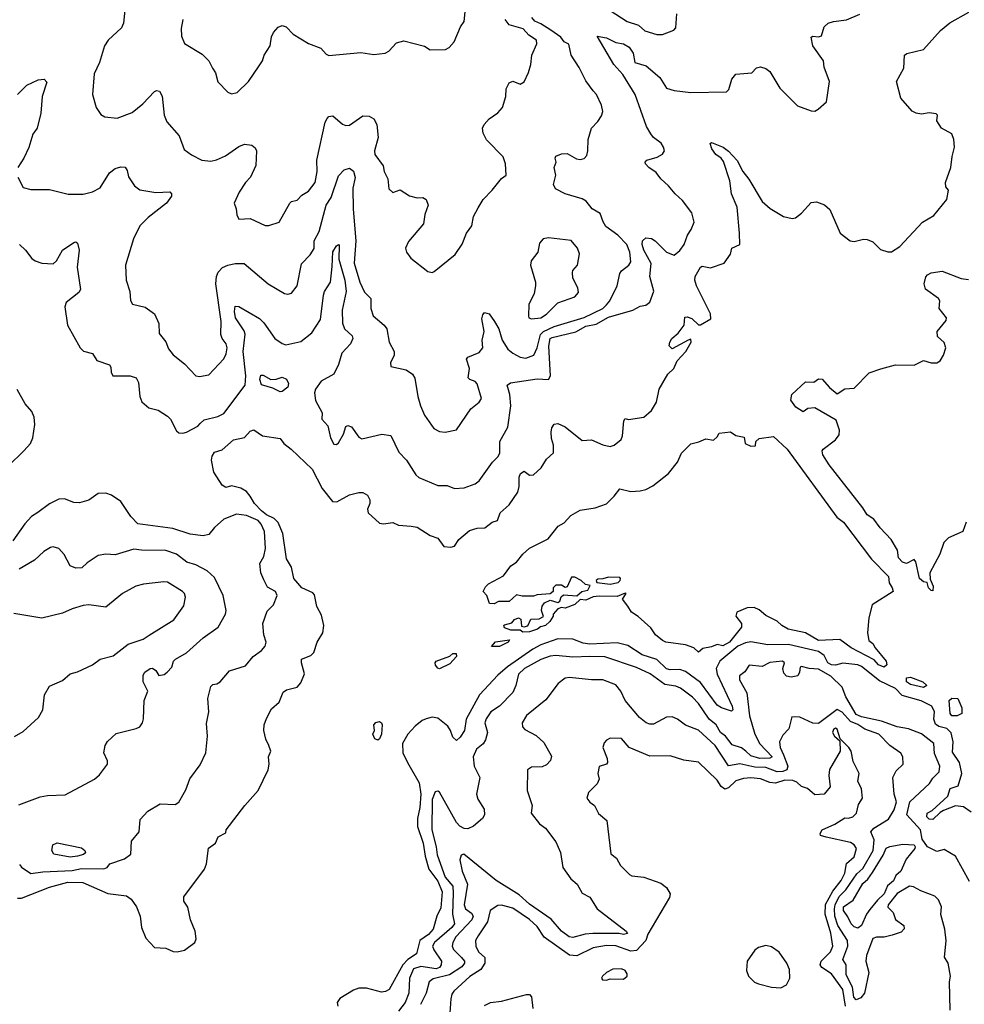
# Model space of a CAD drawing. Extents: x 1690054 to 1842981, y 782881 to 914114.
# Tile 272 of 656: x 1741196 to 1746232, y 867405 to 872654. Entities that reach past the tile are written whole.
import ezdxf

# ---------------------------------------------------------------- set-up
doc = ezdxf.new("R2010")
doc.units = 0

msp = doc.modelspace()

# ---------------------------------------------------------------- linework, layer by layer
at = {"layer": '0CON10XD'}
for points in [[(1741185, 867970.5), (1741205, 867970.4), (1741355, 868030.6), (1741452.9, 868057.1), (1741532, 868055), (1741666.3, 867996.3), (1741765, 867984.1), (1741790.4, 867965), (1741818.9, 867925), (1741837.6, 867875), (1741844.8, 867815), (1741868, 867758), (1741915, 867708.5), (1741975, 867704.4), (1742015, 867686.7), (1742035, 867684.8), (1742075.6, 867694.4), (1742129.4, 867735), (1742136.5, 867755), (1742132, 867795), (1742107.3, 867855), (1742092.4, 867922.4), (1742070.9, 867955), (1742071.2, 867978.8), (1742180.6, 868125), (1742192.5, 868155), (1742202.9, 868237.1), (1742239.2, 868265), (1742255, 868297.5), (1742295, 868320), (1742297.5, 868335), (1742396.9, 868465), (1742467.3, 868545), (1742520.8, 868655), (1742525.7, 868685), (1742522.5, 868725), (1742535.6, 868755), (1742525, 868784.2), (1742508.8, 868818.8), (1742497.7, 868865), (1742499, 868895), (1742511.7, 868928.3), (1742539.1, 868980.9), (1742580, 869015), (1742600.3, 869069.7), (1742619.1, 869080.9), (1742675, 869096), (1742695, 869118.8), (1742713.9, 869166.1), (1742697.8, 869225), (1742699.2, 869245), (1742748.8, 869265), (1742765, 869281.2), (1742782.9, 869335), (1742812.2, 869385), (1742817.7, 869425), (1742805, 869479.2), (1742780.2, 869525), (1742768.3, 869588.3), (1742758.3, 869598.3), (1742700.4, 869625), (1742658.1, 869675), (1742645.7, 869735), (1742619, 869779), (1742599.6, 869915), (1742575, 869974.1), (1742553.7, 869995), (1742511.2, 870015), (1742485.7, 870035), (1742447.7, 870075), (1742425, 870114.7), (1742405, 870138.6), (1742375, 870156.3), (1742325, 870169.4), (1742295, 870160.8), (1742275, 870172.2), (1742231.2, 870241.2), (1742218.7, 870305), (1742222.1, 870327.9), (1742235, 870348.9), (1742275, 870361.1), (1742336.4, 870413.6), (1742395, 870427.1), (1742425, 870461.2), (1742445, 870467.5), (1742490, 870435), (1742585, 870421.2), (1742604.1, 870394.1), (1742643.8, 870363.8), (1742755, 870257.8), (1742808.2, 870155), (1742863.8, 870085), (1742886.3, 870083.7), (1742955, 870120.5), (1743005, 870134.3), (1743025, 870134), (1743049.7, 870119.7), (1743062, 870095), (1743062, 870075), (1743050.6, 870045), (1743053.3, 870025), (1743115, 869970), (1743135, 869966.7), (1743185, 869973.3), (1743215, 869960), (1743284, 869954), (1743315, 869949.2), (1743385, 869904.2), (1743425, 869889.2), (1743457.5, 869845), (1743495, 869842.5), (1743515, 869848), (1743537.6, 869882.4), (1743595, 869930), (1743635, 869943.6), (1743676.7, 869945), (1743714.6, 869975.4), (1743743.8, 869985), (1743756.9, 870025), (1743805, 870068.1), (1743851.9, 870135), (1743859.1, 870165), (1743858.5, 870215), (1743866.5, 870235), (1743885, 870247.3), (1743915, 870225.6), (1743935, 870227.5), (1743976, 870265), (1744005, 870311.2), (1744042.5, 870345), (1744041.9, 870385), (1744031.1, 870421.1), (1744029.5, 870455), (1744032.6, 870477.4), (1744045, 870498), (1744065, 870501.4), (1744105, 870483.8), (1744195, 870410.9), (1744244.2, 870414.2), (1744305, 870386.7), (1744345, 870379.4), (1744365, 870385.7), (1744403.2, 870416.8), (1744410, 870435), (1744417.5, 870515), (1744425, 870527.5), (1744441.7, 870521.7), (1744524.3, 870535.7), (1744565, 870570), (1744590.6, 870615), (1744605.7, 870685), (1744650.8, 870765), (1744683.3, 870795), (1744701.2, 870835), (1744748, 870885), (1744776.7, 870935), (1744775, 870950), (1744760, 870945), (1744675, 870900), (1744659.6, 870915), (1744661.5, 870935), (1744673.2, 870955), (1744707.6, 870982.4), (1744739.6, 871025), (1744741.5, 871068.5), (1744755, 871070.6), (1744780.2, 871060.2), (1744815, 871027.5), (1744825, 871027.5), (1744880.7, 871059.3), (1744878.6, 871085), (1744805.3, 871235), (1744795.6, 871265), (1744797.1, 871285), (1744825, 871333.8), (1744835, 871340), (1744878.8, 871331.2), (1744951.2, 871355), (1744985.6, 871404.4), (1744993.3, 871435), (1745035.8, 871455), (1745032.9, 871515), (1745020.6, 871655), (1744990.6, 871725), (1744982.2, 871795), (1744948, 871898), (1744935.4, 871915.4), (1744908.1, 871935), (1744887.1, 871965), (1744877, 871993), (1744885, 871998.8), (1744946.2, 871975), (1744975, 871952.5), (1745022.2, 871902.2), (1745051.1, 871845), (1745083.1, 871803.1), (1745153.8, 871685), (1745197.7, 871647.7), (1745267.5, 871605), (1745314.1, 871594.1), (1745331.7, 871598.3), (1745365, 871622.5), (1745415, 871680), (1745445, 871682.5), (1745486.1, 871666.1), (1745515, 871642.5), (1745571.2, 871515), (1745624.3, 871474.3), (1745645, 871470.8), (1745695, 871483.8), (1745715, 871482), (1745745, 871470), (1745785, 871428.8), (1745825, 871416.2), (1745845, 871416.7), (1745888.8, 871445), (1746010, 871575), (1746069.5, 871610.5), (1746140, 871695), (1746147.5, 871745), (1746133, 871763), (1746132, 871785), (1746160.4, 871865), (1746166.8, 871925), (1746180, 871975), (1746176.7, 872015), (1746165.7, 872045), (1746110.8, 872075), (1746086, 872115), (1746090, 872145), (1746082.5, 872152.5), (1746045, 872157.5), (1746005, 872150.8), (1745975, 872156), (1745955, 872166.2), (1745894, 872235), (1745871.2, 872325), (1745910.8, 872395), (1745913.3, 872465), (1745925.9, 872474.1), (1746015, 872495.5), (1746105, 872596.9), (1746155, 872637.1), (1746256.8, 872693.2)], [(1741757.3, 872705), (1741749.6, 872635), (1741739.1, 872610.9), (1741668.6, 872545), (1741648.9, 872515), (1741621.8, 872425), (1741592.7, 872365), (1741584.5, 872254.5), (1741604.2, 872185), (1741628.8, 872148.8), (1741650, 872135), (1741715, 872128.6), (1741795, 872158.1), (1741853.1, 872205), (1741915, 872271.2), (1741925.9, 872275.9), (1741942.3, 872272.3), (1741956.4, 872246.4), (1741966.5, 872145), (1741979.8, 872109.8), (1742045.7, 872035), (1742072.4, 871962.4), (1742112.6, 871932.6), (1742167.5, 871905), (1742215, 871900.4), (1742245, 871907.5), (1742292.6, 871927.4), (1742365, 871977.5), (1742395, 871990.8), (1742434.2, 871984.2), (1742451.2, 871971.2), (1742458.6, 871955), (1742454.4, 871875.6), (1742426.4, 871813.6), (1742399.2, 871785), (1742365.8, 871735), (1742338.8, 871675), (1742350, 871645), (1742353, 871613), (1742365, 871590), (1742425, 871594), (1742505, 871556.7), (1742525, 871556.7), (1742578.8, 871575), (1742636.7, 871675), (1742646, 871684), (1742675, 871691.4), (1742701.2, 871718.8), (1742735, 871739.2), (1742771.8, 871785), (1742781.4, 871845), (1742780, 871905), (1742825, 872106.7), (1742835, 872127.5), (1742845, 872136.9), (1742865, 872140.8), (1742916.6, 872096.6), (1742935, 872089.6), (1742955, 872092.3), (1743025, 872140.9), (1743060, 872140), (1743084, 872125), (1743100, 872095), (1743107.1, 872025), (1743088.5, 871955), (1743089.4, 871935), (1743134, 871875), (1743140, 871845), (1743159.2, 871805), (1743165, 871752.5), (1743185, 871733.3), (1743225, 871747.5), (1743275, 871714.2), (1743315, 871703.8), (1743345, 871706.2), (1743363.3, 871695), (1743373.3, 871665), (1743356, 871615), (1743349.2, 871565), (1743269.3, 871470.7), (1743252.5, 871435), (1743258, 871415), (1743281.7, 871381.7), (1743371.4, 871311.4), (1743395, 871306.9), (1743405, 871311.9), (1743518.6, 871401.4), (1743555, 871458), (1743578.8, 871515), (1743607.1, 871555), (1743615.8, 871604.2), (1743640, 871650), (1743668, 871695), (1743715.7, 871744.3), (1743765, 871806.7), (1743790, 871825), (1743786, 871885), (1743773.4, 871923.4), (1743685, 872013.8), (1743667.9, 872047.9), (1743663.3, 872075), (1743671.9, 872095), (1743699.2, 872125), (1743745, 872157.5), (1743769.4, 872185), (1743787.1, 872245), (1743790.5, 872285), (1743805, 872317.1), (1743825, 872326.5), (1743865, 872310), (1743885, 872322.5), (1743908.3, 872371.7), (1743920.8, 872415), (1743926.2, 872465), (1743952.9, 872525), (1743951.4, 872545), (1743910.9, 872570.9), (1743881.1, 872605), (1743805, 872626.7), (1743785.2, 872655)], [(1742065.7, 872655), (1742057.3, 872607.3), (1742059.2, 872565), (1742075, 872526.2), (1742169.1, 872469.1), (1742204.1, 872434.1), (1742223.8, 872395), (1742239.5, 872369.5), (1742253, 872323), (1742305, 872266.7), (1742325, 872258.8), (1742355, 872266), (1742416, 872325), (1742473, 872407), (1742491.2, 872435), (1742498.8, 872465), (1742531.2, 872515), (1742538, 872562), (1742548.8, 872585), (1742575, 872613.3), (1742595, 872623.3), (1742617.5, 872615), (1742655, 872576.7), (1742735, 872526.7), (1742802.3, 872502.3), (1742830.5, 872470.5), (1742845, 872463.3), (1743015, 872478), (1743085, 872468.6), (1743144.3, 872475.7), (1743163.3, 872485), (1743205, 872530), (1743245, 872541.2), (1743355, 872513.3), (1743385, 872493.3), (1743465.6, 872494.4), (1743486.2, 872505), (1743513.3, 872535), (1743546.7, 872615), (1743565, 872643.3), (1743571.9, 872695)], [(1744345, 872702.5), (1744435, 872643.5), (1744495, 872623.8), (1744528.8, 872595), (1744593.3, 872575), (1744622.5, 872575), (1744683, 872597), (1744695, 872610), (1744700.4, 872685)], [(1741186.2, 871815), (1741215, 871760), (1741255, 871748.8), (1741355, 871748.8), (1741455, 871724.2), (1741535, 871723.3), (1741585, 871735.5), (1741625, 871757.8), (1741675, 871836.9), (1741705, 871860.6), (1741735, 871868.9), (1741757.8, 871867.8), (1741769.3, 871849.3), (1741776.4, 871816.4), (1741808.3, 871768.3), (1741837.2, 871747.2), (1741922.8, 871732.8), (1741995.8, 871735.8), (1742005.8, 871725.8), (1742005, 871713.8), (1741978.6, 871675), (1741881, 871599), (1741837.3, 871555), (1741802.9, 871485), (1741760.6, 871345), (1741762.9, 871265), (1741784, 871205), (1741786.2, 871156.2), (1741796.7, 871136.7), (1741865, 871121.4), (1741915, 871085.8), (1741937.1, 871035), (1741940.3, 870980.3), (1741975, 870936.2), (1741989.6, 870899.6), (1742015, 870868.1), (1742075, 870820), (1742135, 870755.7), (1742155, 870751.4), (1742205, 870760), (1742285, 870845.8), (1742297.7, 870872.3), (1742302.1, 870905), (1742297.3, 870925), (1742276.4, 870953.6), (1742267.9, 870975), (1742270.8, 871045), (1742241.6, 871245), (1742245.3, 871285), (1742255, 871308.5), (1742277.4, 871332.6), (1742305, 871345.9), (1742345, 871354.6), (1742393.6, 871353.6), (1742520, 871245), (1742607.5, 871195), (1742625, 871190), (1742645, 871196), (1742675.3, 871234.7), (1742697.9, 871352.1), (1742745, 871400.9), (1742766.3, 871433.7), (1742765.4, 871475), (1742793.3, 871525), (1742830.5, 871665), (1742856.7, 871705), (1742895, 871822), (1742926, 871854), (1742955, 871861.5), (1742975.8, 871845.8), (1742985, 871812.5), (1742972.6, 871755), (1742973.4, 871643.4), (1742988.2, 871475), (1742978.6, 871355), (1743010.2, 871255), (1743035, 871201.1), (1743067.9, 871167.9), (1743068.8, 871115), (1743081, 871075), (1743139.6, 871025), (1743152.7, 871005), (1743165.4, 870935.4), (1743192.5, 870885), (1743193.3, 870865), (1743172.9, 870825), (1743174, 870805), (1743256.6, 870786.6), (1743290.4, 870765), (1743302.1, 870742.1), (1743318.1, 870645), (1743332.5, 870595), (1743355, 870546), (1743404.6, 870474.6), (1743435, 870459.4), (1743465, 870455.6), (1743525, 870467.1), (1743601.3, 870578.7), (1743646.4, 870615), (1743658.7, 870635), (1743635, 870712.5), (1743625, 870724.4), (1743596.7, 870735), (1743588, 870745), (1743593.6, 870795), (1743577.5, 870845), (1743586.2, 870855), (1743645, 870879.2), (1743665.5, 870905), (1743661.4, 870945), (1743672.1, 870992.1), (1743660.6, 871059.4), (1743665, 871081.2), (1743675, 871092), (1743698.6, 871085), (1743728.1, 871045), (1743750.6, 871005), (1743768.1, 870945), (1743798.2, 870898.2), (1743825, 870875.7), (1743864.6, 870854.6), (1743895, 870849.6), (1743936.9, 870865), (1743955.8, 870905), (1743973, 870975), (1743988.9, 870991.1), (1744045, 871018.8), (1744205, 871066.1), (1744305.4, 871115), (1744325, 871133.1), (1744342.1, 871155), (1744381.9, 871235), (1744395, 871301.2), (1744405, 871315.8), (1744443.8, 871345), (1744455, 871362.5), (1744448.4, 871415), (1744433.5, 871455), (1744385, 871505.4), (1744321.5, 871551.5), (1744306.1, 871576.1), (1744290.8, 871620.8), (1744248.8, 871645), (1744216.2, 871686.2), (1744195, 871698.5), (1744105, 871724.6), (1744052.9, 871752.9), (1744041.5, 871775), (1744053.8, 871825), (1744045.6, 871865), (1744055.7, 871895), (1744050.8, 871915), (1744054.5, 871925.5), (1744085, 871937.8), (1744115, 871941.1), (1744165, 871912.5), (1744185, 871908.8), (1744205, 871913.3), (1744219.5, 871930.5), (1744225.5, 871954.5), (1744226.2, 872015), (1744244.2, 872075), (1744278.2, 872111.8), (1744298.1, 872141.9), (1744305.2, 872165), (1744298.5, 872198.5), (1744271.1, 872255), (1744254.1, 872274.1), (1744215, 872327.5), (1744179.3, 872399.3), (1744135.6, 872465), (1744123.3, 872523.3), (1744098.6, 872535), (1744080.9, 872560.9), (1744027.9, 872597.9), (1743975, 872632.1), (1743941.8, 872645), (1743927.1, 872665)], [(1741195, 871455.7), (1741227.8, 871425), (1741261.3, 871381.3), (1741278.5, 871368.5), (1741315, 871356.5), (1741375, 871352), (1741392.6, 871367.4), (1741425, 871426), (1741485, 871466.7), (1741495, 871470), (1741505, 871462.5), (1741513.1, 871425), (1741503.1, 871335), (1741519.4, 871215), (1741510.6, 871199.4), (1741444.7, 871145.3), (1741437.5, 871122.5), (1741450.5, 871025), (1741519.1, 870905), (1741536.8, 870886.8), (1741584.4, 870874.4), (1741607.3, 870837.3), (1741674.2, 870814.2), (1741682.3, 870802.3), (1741684.1, 870774.1), (1741692.5, 870755), (1741785, 870756), (1741816.7, 870745), (1741830, 870720), (1741837.1, 870645), (1741847, 870617), (1741885, 870584.3), (1741935, 870572), (1741985, 870540.8), (1742000.6, 870525), (1742033, 870463), (1742045, 870452), (1742065, 870449.2), (1742085, 870455.6), (1742145, 870487.8), (1742158.7, 870501.3), (1742180, 870520), (1742251.9, 870538.1), (1742284.3, 870555), (1742397.5, 870705), (1742402.3, 870755), (1742388, 870885), (1742397.8, 870977.8), (1742393.5, 870995), (1742347.2, 871065), (1742341, 871099), (1742345, 871125.8), (1742365, 871125.6), (1742475, 871060.8), (1742498.1, 871038.1), (1742556.9, 870955), (1742595, 870928.1), (1742615, 870921.1), (1742695, 870938.2), (1742753.9, 870985), (1742800, 871055), (1742815.3, 871184.7), (1742821.1, 871205), (1742852.7, 871255), (1742862, 871338), (1742865, 871415.6), (1742885, 871448.2), (1742895, 871455.6), (1742899.6, 871449.6), (1742897.3, 871377.3), (1742929.6, 871265), (1742936.8, 871205), (1742915.9, 871105), (1742916.4, 871036.4), (1742928.2, 871005), (1742968.3, 870968.3), (1742972, 870955), (1742959.4, 870925), (1742914.2, 870875.8), (1742896.5, 870815), (1742871.2, 870765), (1742804, 870726), (1742773.3, 870685), (1742768.6, 870665), (1742773.2, 870623.2), (1742808.3, 870558.3), (1742807.5, 870525), (1742839.4, 870489.4), (1742852.5, 870425), (1742871.1, 870391.1), (1742885, 870390), (1742895, 870398.6), (1742922.3, 870445), (1742934.4, 870485), (1742945, 870490), (1742965, 870483.3), (1743005, 870428.8), (1743020.3, 870420.3), (1743126.1, 870443.9), (1743175, 870438.1), (1743218, 870348), (1743258.9, 870305), (1743308.3, 870228.3), (1743325, 870212.9), (1743425, 870170.5), (1743475, 870170), (1743514.1, 870154.1), (1743565, 870157.8), (1743625, 870180.3), (1743646.5, 870195), (1743717.5, 870295), (1743746.9, 870325), (1743755.8, 870344.2), (1743755.6, 870405), (1743798.5, 870481.5), (1743814.8, 870595), (1743808.8, 870655), (1743795, 870706.2), (1743812.3, 870717.7), (1743955, 870739.4), (1744015, 870735.7), (1744026.1, 870755), (1744017.3, 870912.7), (1744025, 870954), (1744035, 870959.5), (1744160.4, 870989.6), (1744215, 871020), (1744269.9, 871030.1), (1744335, 871067.8), (1744465, 871105.2), (1744505, 871126.1), (1744535, 871131.3), (1744555, 871147.9), (1744576.2, 871206.2), (1744554.9, 871284.9), (1744563.6, 871353.6), (1744524.6, 871425), (1744514.4, 871455), (1744516, 871475), (1744535, 871490), (1744565, 871486.9), (1744585, 871475.4), (1744645, 871414.1), (1744685, 871397.8), (1744715, 871423.3), (1744739.5, 871455), (1744755.7, 871505), (1744775.7, 871535), (1744791.4, 871575), (1744780.5, 871625), (1744730.3, 871690.3), (1744690.5, 871725), (1744655, 871767.5), (1744613.8, 871805), (1744588.9, 871838.9), (1744550, 871865), (1744532, 871885), (1744531.2, 871895), (1744540, 871905), (1744595, 871920.6), (1744622.7, 871937.3), (1744633.8, 871955), (1744629.2, 871975), (1744615.8, 871995), (1744575, 872026), (1744560.3, 872045), (1744538.6, 872085), (1744478, 872255), (1744411.3, 872361.3), (1744364.6, 872415), (1744274.4, 872565.6), (1744325, 872557.5), (1744375, 872531.2), (1744415, 872525.3), (1744445, 872506.8), (1744467.5, 872475), (1744476.2, 872425), (1744537, 872407), (1744608.9, 872345), (1744645, 872289.4), (1744685, 872275.6), (1744775, 872266.1), (1744965, 872268.8), (1744977.7, 872282.3), (1744993.2, 872336.8), (1745015, 872363.8), (1745099.3, 872370.7), (1745125, 872397.5), (1745145, 872402.5), (1745175, 872393.3), (1745195, 872376.7), (1745249.3, 872289.3), (1745343.8, 872195), (1745415, 872168), (1745435, 872166.7), (1745453.6, 872176.4), (1745497.5, 872215), (1745514.3, 872325), (1745485, 872400), (1745480.8, 872435), (1745424.7, 872514.7), (1745415, 872560), (1745424, 872566), (1745455, 872562), (1745471.7, 872568.3), (1745484.3, 872615.7), (1745506.7, 872635), (1745535.5, 872644.5), (1745605, 872652.9), (1745675, 872682.5)], [(1741185, 872255.6), (1741235, 872304.3), (1741295, 872332.5), (1741325.8, 872335.8), (1741341.2, 872321.2), (1741316.7, 872245), (1741309.5, 872155), (1741289.2, 872075), (1741267, 872043), (1741245, 871972.5), (1741218.8, 871915), (1741186.2, 871865)], [(1743925, 871058.6), (1743975, 871064.5), (1744005, 871084.5), (1744065.8, 871145), (1744155, 871175.6), (1744175, 871198.8), (1744172.4, 871225), (1744145.9, 871275), (1744143.5, 871306.5), (1744145, 871316.7), (1744169.2, 871345), (1744180.8, 871405), (1744170.8, 871435), (1744135.8, 871475.8), (1744015, 871491.2), (1743987.5, 871485), (1743968.3, 871461.7), (1743958, 871415), (1743922.3, 871367.7), (1743920, 871345), (1743946.2, 871255), (1743946.9, 871235), (1743938.5, 871195), (1743910.9, 871135), (1743908.6, 871075), (1743911.2, 871065), (1743925, 871058.6)], [(1746243, 869975), (1746225.2, 869925), (1746148.1, 869891.9), (1746122.5, 869867.5), (1746102.4, 869805), (1746048.1, 869705), (1746050.9, 869670.9), (1746065.5, 869635), (1746065, 869610), (1746055, 869611.2), (1746040.8, 869625), (1746033.6, 869653.6), (1746015, 869657.1), (1745992.7, 869675), (1745973.2, 869763.2), (1745965.6, 869775.6), (1745925, 869755.2), (1745902.5, 869762.5), (1745881.1, 869785), (1745875.8, 869825.8), (1745842.5, 869882.5), (1745783.6, 869945), (1745750.7, 869990.7), (1745714.3, 870015), (1745691.6, 870051.6), (1745511.1, 870281.1), (1745478.9, 870335), (1745474.6, 870355), (1745480, 870365), (1745546.2, 870413.8), (1745565, 870440), (1745566.3, 870466.3), (1745548.7, 870518.7), (1745435, 870584), (1745398.3, 870581.7), (1745373, 870563), (1745335, 870587.5), (1745306.7, 870625), (1745313.6, 870656.4), (1745385, 870722.5), (1745429.3, 870720.7), (1745455, 870740), (1745475, 870737.5), (1745512.9, 870692.9), (1745555, 870660), (1745595, 870686.2), (1745645, 870690), (1745725, 870771.2), (1745787.8, 870792.2), (1745865, 870814.2), (1745965, 870812.9), (1746015, 870836.7), (1746056.1, 870823.9), (1746086.1, 870823.9), (1746103.3, 870835), (1746121.2, 870865), (1746133.8, 870905), (1746125, 870932.5), (1746090, 870965), (1746088.3, 870991.7), (1746135, 871050), (1746137.5, 871065), (1746097.5, 871115), (1746102.5, 871155), (1746095, 871167.5), (1746025, 871217.5), (1746019.2, 871245), (1746027.6, 871282.4), (1746035.6, 871294.4), (1746055, 871304.2), (1746115, 871312.9), (1746215, 871274.3), (1746255, 871268.6)], [(1742585, 870670), (1742545, 870690), (1742485, 870707.5), (1742477.1, 870735), (1742481.9, 870758.1), (1742495, 870759.2), (1742535, 870735.8), (1742563, 870737), (1742595, 870748.6), (1742618.3, 870738.3), (1742629.2, 870715), (1742625.6, 870695), (1742595, 870671.2), (1742585, 870670)], [(1741135, 870274.6), (1741218.5, 870355), (1741254.4, 870395), (1741266.9, 870425), (1741276.5, 870495), (1741273.5, 870535), (1741261.1, 870565), (1741225.3, 870605.3), (1741182.8, 870682.8)], [(1745805, 869201.8), (1745775.6, 869215), (1745751, 869241), (1745630, 869305), (1745569.1, 869349.1), (1745455.3, 869344.7), (1745385, 869385.8), (1745293.3, 869405), (1745258.8, 869425), (1745235, 869448), (1745175, 869478), (1745138.7, 869508.7), (1745111.2, 869521.2), (1745075, 869519.2), (1745019.5, 869495), (1745014.7, 869474.7), (1745045, 869435.8), (1745045.2, 869415), (1744980.6, 869335), (1744945, 869316.7), (1744915, 869322.5), (1744885, 869310), (1744838.3, 869301.7), (1744815, 869282.5), (1744790, 869305), (1744745, 869321.2), (1744641.2, 869335), (1744622.9, 869345), (1744586.7, 869375), (1744561.2, 869411.2), (1744493, 869473), (1744458.8, 869495), (1744438.3, 869528.3), (1744410, 869565), (1744430, 869595), (1744425, 869597.5), (1744381.7, 869578.3), (1744285, 869580.8), (1744253, 869577), (1744215, 869559.2), (1744185, 869562.5), (1744155, 869536.7), (1744105, 869517.5), (1744085, 869520), (1744065, 869512.5), (1744040, 869485), (1744040, 869475), (1744022.5, 869445), (1744000, 869425), (1743972, 869418), (1743956.7, 869405), (1743915, 869390), (1743878.3, 869388.3), (1743865, 869400), (1743815, 869400), (1743781.2, 869411.2), (1743777.5, 869425), (1743781.7, 869428.3), (1743820.7, 869439.3), (1743835, 869456.7), (1743855, 869466.2), (1743867.5, 869457.5), (1743871.7, 869421.7), (1743885, 869417.5), (1743905, 869422.5), (1743921.7, 869458.3), (1743965, 869460), (1743988.3, 869471.7), (1743978, 869505), (1743981.9, 869528.1), (1743994.2, 869545.8), (1744025, 869558.8), (1744065, 869546.7), (1744076.1, 869553.9), (1744082.9, 869577.1), (1744095, 869588.8), (1744167, 869583), (1744193.9, 869606.1), (1744225, 869613.3), (1744238.3, 869638.3), (1744213, 869643), (1744190, 869665), (1744155, 869682.5), (1744138.3, 869681.7), (1744115, 869630), (1744105, 869627.5), (1744085, 869640), (1744055, 869640), (1744040, 869625), (1744040, 869605), (1744025, 869592.5), (1743955, 869587.5), (1743935, 869580), (1743875, 869580), (1743845, 869587.5), (1743805, 869552.5), (1743748.3, 869551.7), (1743725, 869540), (1743701.7, 869541.7), (1743687.5, 869585), (1743667.5, 869605), (1743678.8, 869631.2), (1743695, 869646.2), (1743775, 869690), (1743815, 869742.5), (1743845, 869762.5), (1743878.8, 869805), (1743915, 869836.2), (1744013.9, 869886.1), (1744066.1, 869953.9), (1744098.8, 869971.2), (1744135, 870011.2), (1744185, 870038.8), (1744265, 870051.2), (1744325, 870072.5), (1744366.4, 870113.6), (1744395, 870152.5), (1744455, 870138.8), (1744505, 870142), (1744535, 870148.8), (1744571.7, 870168.3), (1744655.9, 870234.1), (1744703.8, 870295), (1744725, 870342.5), (1744775, 870393.3), (1744817, 870403), (1744855, 870420), (1744895, 870412.5), (1744915, 870430), (1744925, 870450), (1744985, 870457.5), (1745015, 870437.5), (1745058.3, 870428.3), (1745063.9, 870393.9), (1745095, 870380), (1745118.3, 870381.7), (1745120, 870405), (1745138.3, 870421.7), (1745215, 870432), (1745288.2, 870365), (1745552.8, 870002.8), (1745588.2, 869975), (1745738.1, 869778.1), (1745828.5, 869685), (1745831.5, 869651.5), (1745848.5, 869625), (1745852.5, 869605), (1745741.3, 869535), (1745723.3, 869465), (1745716.6, 869385), (1745724, 869344), (1745745, 869328.9), (1745757.3, 869305), (1745815.3, 869235), (1745818.7, 869215), (1745805, 869201.8)], [(1741195, 868151.2), (1741205.5, 868135.5), (1741255, 868102.5), (1741318.8, 868111.2), (1741475, 868118.3), (1741525, 868128.5), (1741645, 868126.7), (1741662.5, 868135), (1741677.5, 868155), (1741755, 868180.5), (1741789.2, 868205), (1741792.7, 868275), (1741832.5, 868325), (1741839.1, 868390.9), (1741879.5, 868435), (1741945, 868473.1), (1742025, 868470.8), (1742045, 868483.3), (1742081.8, 868548.2), (1742103.2, 868606.8), (1742158.1, 868681.9), (1742188.6, 868745), (1742197.5, 868835), (1742191.5, 868901.5), (1742204.7, 868965), (1742199.8, 869035), (1742215, 869098.6), (1742225, 869110.5), (1742247.1, 869112.9), (1742265, 869124.4), (1742315, 869183.3), (1742399.8, 869210.2), (1742440.1, 869259.9), (1742485, 869291.4), (1742505.3, 869315), (1742510.5, 869335), (1742497.8, 869375), (1742492.3, 869435), (1742515, 869500.4), (1742548.4, 869535), (1742569.2, 869585), (1742559.2, 869605), (1742518, 869628), (1742497.2, 869667.2), (1742481.4, 869705), (1742475.9, 869754.1), (1742497.1, 869792.9), (1742507.5, 869835), (1742501.9, 869925), (1742484.1, 869965), (1742467.5, 869985), (1742405, 870011.1), (1742351.8, 870018.2), (1742285, 869990.6), (1742235, 869946.1), (1742205, 869910), (1742175, 869903.2), (1742105, 869912.2), (1742012.3, 869942.3), (1741826.7, 869966.7), (1741788.7, 870005), (1741735.3, 870085), (1741685, 870120), (1741655, 870130.4), (1741615, 870128.5), (1741565, 870093.3), (1741515, 870078.1), (1741485, 870080.8), (1741435, 870099.4), (1741405, 870098.5), (1741355, 870073.1), (1741292.3, 870027.7), (1741259.4, 870005), (1741224, 869966), (1741158.8, 869875)], [(1741190.7, 868469.3), (1741305, 868512), (1741345, 868519.2), (1741438.3, 868521.7), (1741595, 868605.8), (1741621.3, 868628.7), (1741663.8, 868685), (1741663.9, 868703.9), (1741644.4, 868745), (1741651.9, 868785), (1741663.8, 868806.2), (1741710.9, 868849.1), (1741817.5, 868875), (1741836.7, 868885), (1741851.2, 868905), (1741857, 868927), (1741860, 869025), (1741880, 869075), (1741854.5, 869125), (1741855, 869160), (1741863.8, 869175), (1741892.5, 869195), (1741905, 869196.2), (1741922.5, 869185), (1741938.3, 869158.3), (1741965.9, 869164.1), (1741982.5, 869175), (1742007, 869203), (1742016.2, 869235), (1742026.2, 869245), (1742085, 869279.5), (1742175, 869359.4), (1742254.4, 869415), (1742292.7, 869485), (1742296.4, 869505), (1742280.4, 869585), (1742235, 869680.6), (1742195, 869716.4), (1742135, 869747.8), (1742087.5, 869762.5), (1742031.4, 869805), (1741975, 869824.7), (1741845, 869825.8), (1741805, 869831.6), (1741705, 869801.9), (1741655, 869805.6), (1741615, 869797.8), (1741555, 869759.4), (1741527.7, 869732.3), (1741495, 869730.5), (1741465, 869742.5), (1741432.9, 869802.9), (1741405.4, 869835.4), (1741375, 869844.3), (1741359.7, 869840.3), (1741325, 869818.6), (1741275, 869772.2), (1741193.1, 869725)], [(1741167.9, 868832.1), (1741215, 868859.6), (1741296.7, 868935), (1741320, 868975), (1741327.5, 869055), (1741355, 869102), (1741425, 869131.2), (1741465, 869167.5), (1741505, 869177.5), (1741585, 869214.4), (1741624.6, 869245.4), (1741695, 869263.3), (1741774.6, 869325.4), (1741855, 869351.1), (1741886.9, 869373.1), (1742017.3, 869455), (1742070.8, 869529.2), (1742079.4, 869575), (1742074.4, 869594.4), (1742064.2, 869605), (1741985, 869654.6), (1741965, 869657.1), (1741855.6, 869644.4), (1741815, 869634.3), (1741745, 869594.4), (1741655, 869522), (1741565, 869534.3), (1741535, 869531.4), (1741475, 869514.2), (1741425, 869490.8), (1741315, 869462.9), (1741165, 869487.7)], [(1744345, 869644.2), (1744386.1, 869653.9), (1744397.5, 869665), (1744400, 869675), (1744395, 869680), (1744335, 869682.5), (1744305, 869672.5), (1744278.3, 869671.7), (1744270, 869665), (1744273.3, 869653.3), (1744345, 869644.2)], [(1746269, 868429), (1746228.8, 868458.8), (1746185, 868463.8), (1746122, 868438), (1746102.8, 868427.2), (1746065, 868390), (1746045, 868392.4), (1746033.4, 868405), (1746034.6, 868425), (1746060.8, 868439.2), (1746143.8, 868515), (1746156.4, 868555), (1746199.9, 868570.1), (1746220, 868635), (1746206.5, 868695), (1746170.1, 868750.1), (1746173.2, 868805), (1746162.8, 868852.8), (1746139.2, 868875), (1746096.3, 868886.3), (1746078.3, 868898.3), (1746070.5, 868925), (1746074.2, 868965), (1746060, 868995), (1746002.2, 869022.2), (1745901.8, 869051.8), (1745865, 869088), (1745779.9, 869129.9), (1745685, 869206.8), (1745665, 869214.2), (1745585, 869223.1), (1745545, 869212.4), (1745525, 869214.2), (1745505, 869226.3), (1745485, 869264), (1745455, 869285.7), (1745295, 869323.3), (1745185, 869320.8), (1745095, 869337.1), (1745065, 869332.1), (1745025, 869314.9), (1744929.3, 869235), (1744909.8, 869195), (1744914.1, 869165), (1744994, 868995), (1744997.5, 868975), (1744991.7, 868968.3), (1744938.6, 868985), (1744915, 869000.3), (1744825, 869121.1), (1744745, 869180.1), (1744715, 869190.1), (1744665, 869187.8), (1744643.7, 869193.7), (1744593.6, 869243.6), (1744515, 869267.3), (1744437.8, 869317.8), (1744381.6, 869331.6), (1744235, 869325.3), (1744201, 869331), (1744145, 869351.6), (1744065, 869352.6), (1743975, 869321.7), (1743931.6, 869298.4), (1743796, 869205), (1743745, 869160.2), (1743647.3, 869055), (1743575.8, 868925), (1743567.3, 868865), (1743545, 868829.1), (1743525, 868810.8), (1743505, 868828.6), (1743493.7, 868865), (1743478.8, 868888.8), (1743425, 868930.6), (1743395, 868935.2), (1743362.7, 868927.3), (1743341.3, 868918.7), (1743305, 868888.7), (1743264.6, 868845.4), (1743236.9, 868795), (1743238.6, 868745), (1743264.3, 868694.3)], [(1743711.7, 869311.7), (1743733, 869337), (1743808.3, 869348.3), (1743800, 869335), (1743755, 869313.3), (1743711.7, 869311.7)], [(1743435, 869194.2), (1743425, 869197.1), (1743412.7, 869212.7), (1743410.4, 869225), (1743416.9, 869235), (1743488.6, 869261.4), (1743505, 869275.6), (1743523.8, 869275), (1743525, 869260), (1743489.7, 869220.3), (1743435, 869194.2)], [(1746260, 868060), (1746185, 868195.5), (1746125, 868230), (1746085, 868220), (1746035.5, 868245.5), (1746007.5, 868285), (1745998.6, 868335), (1745925.7, 868415), (1745941.3, 868485), (1746047.6, 868582.4), (1746065, 868611.4), (1746098.6, 868645), (1746102.5, 868675), (1746072.9, 868742.9), (1746069.2, 868795), (1746005, 868847.7), (1745935, 868874.5), (1745875, 868884.9), (1745790.9, 868915), (1745685, 868937.2), (1745655, 868949.5), (1745600.7, 869045), (1745580.5, 869095), (1745520.3, 869155), (1745455, 869191.9), (1745404.6, 869194.6), (1745363.6, 869206.4), (1745357.5, 869202.5), (1745353.8, 869175), (1745343.9, 869156.1), (1745308.8, 869148.8), (1745284.3, 869154.3), (1745270.3, 869170.3), (1745264, 869195), (1745273.8, 869225), (1745262.5, 869235), (1745195, 869226.8), (1745155, 869205.3), (1745085, 869213.8), (1745062.1, 869177.9), (1745033.4, 869156.6), (1745033.8, 869135), (1745072.3, 869065), (1745087.1, 868942.9), (1745115.9, 868845.9), (1745142.9, 868792.9), (1745207.4, 868725), (1745195, 868717.3), (1745142.9, 868715), (1745095, 868730), (1745067, 868755), (1745045, 868773.1), (1744995, 868788.7), (1744960, 868835), (1744933, 868855), (1744909.8, 868895), (1744871.4, 868925), (1744815, 869009.3), (1744782.6, 869042.6), (1744719.9, 869089.9), (1744695, 869101.5), (1744635, 869110.2), (1744556.7, 869166.7), (1744485, 869201), (1744315, 869257), (1744235, 869260), (1744145, 869254.9), (1744055, 869265.2), (1744025, 869261.6), (1743975, 869242.7), (1743888.2, 869195), (1743855.5, 869165), (1743841.1, 869105), (1743825, 869066.9), (1743755, 868994.7), (1743708.7, 868965), (1743682.3, 868927.7), (1743675.8, 868905), (1743689.6, 868855), (1743680, 868815), (1743666.9, 868793.1), (1743632.2, 868765), (1743613.5, 868725), (1743620, 868675), (1743650, 868615), (1743630.8, 868525), (1743638.9, 868498.9), (1743671.8, 868445), (1743673.6, 868415), (1743663.8, 868395), (1743615.9, 868354.1), (1743585, 868341.5), (1743565, 868342.1), (1743542.6, 868355), (1743524.7, 868374.7), (1743435, 868536.7), (1743425, 868541.9), (1743411.7, 868538.3), (1743395, 868496.2), (1743393.3, 868335), (1743416.7, 868245), (1743421.7, 868201.7), (1743465, 868082.8), (1743504.7, 868035), (1743507, 867997), (1743504, 867885), (1743514.8, 867835), (1743499.8, 867815), (1743407, 867735), (1743397.6, 867715), (1743403.5, 867695), (1743444.7, 867635), (1743444, 867615), (1743435, 867602.4), (1743415.9, 867594.1), (1743335, 867606.6), (1743295.5, 867594.5), (1743273.9, 867543.9), (1743270.6, 867465), (1743251.2, 867415), (1743215, 867368.7)], [(1746156.7, 867375), (1746153.3, 867525), (1746158.8, 867555), (1746146.7, 867625), (1746127, 867657), (1746136.4, 867743.6), (1746128.8, 867805), (1746106.4, 867883.6), (1746110, 867925), (1746095, 867962.5), (1746075, 867982.5), (1746000.7, 868010.7), (1745961.7, 868031.7), (1745940, 868035), (1745875, 867996.5), (1745826, 867935), (1745825, 867922.5), (1745853.8, 867895), (1745865, 867857.5), (1745910, 867825), (1745911.7, 867808.3), (1745895, 867790), (1745847, 867773), (1745805, 867762.5), (1745765, 867763.8), (1745745, 867756.2), (1745710, 867665), (1745707.5, 867635), (1745723.8, 867575), (1745700, 867465), (1745680.1, 867439.9), (1745655, 867429.5), (1745643.5, 867443.5), (1745636.3, 867496.3), (1745602.3, 867562.3), (1745602.7, 867615), (1745585.5, 867645), (1745611.2, 867715), (1745609.2, 867745), (1745557.4, 867825), (1745542.4, 867875), (1745540.3, 867915), (1745543.5, 867935), (1745565, 867979.6), (1745600.7, 868015), (1745659, 868101), (1745691.1, 868128.9), (1745745.8, 868225), (1745751.4, 868281.4), (1745734.6, 868325.4), (1745749.4, 868345), (1745828.1, 868391.9), (1745857.9, 868442.1), (1745870.7, 868485), (1745858.3, 868525), (1745850.8, 868615), (1745869.5, 868650.5), (1745906.2, 868685), (1745903.8, 868725), (1745894.7, 868744.7), (1745835, 868784.6), (1745775.8, 868845.8), (1745701.9, 868871.9), (1745665, 868896.1), (1745625, 868912.3), (1745581.9, 868961.9), (1745555, 868976.8), (1745455, 868902.1), (1745424.2, 868904.2), (1745355, 868936.3), (1745312.3, 868937.7), (1745296.8, 868873.2), (1745265, 868840.8), (1745247.9, 868805), (1745250.6, 868775), (1745268.5, 868735), (1745291.5, 868675), (1745285.5, 868655), (1745265, 868645.6), (1745235, 868645.3), (1745175, 868667.5), (1745115, 868670.2), (1745035, 868687.1), (1744975, 868676.9), (1744904.7, 868785), (1744815, 868866.8), (1744745, 868893.8), (1744703.5, 868925), (1744675, 868937.5), (1744645, 868936.2), (1744575, 868899.1), (1744555, 868898), (1744536.5, 868905), (1744500.7, 868935), (1744423.6, 869025), (1744400.6, 869075), (1744375, 869107.8), (1744305, 869134.6), (1744245, 869134.6), (1744127.1, 869147.1), (1744105, 869143.8), (1744067.1, 869115), (1744001.7, 869028.3), (1743897.9, 868945), (1743874.5, 868905), (1743876.7, 868885), (1743889.8, 868869.8), (1743949, 868839), (1743990.2, 868800.2), (1744031.7, 868728.3), (1744025.8, 868705), (1744005, 868681.4), (1743982, 868672), (1743925, 868670), (1743902.9, 868655), (1743901.6, 868545), (1743928, 868465), (1743923.3, 868425), (1743967, 868367), (1743998.8, 868345), (1744055, 868272), (1744079.5, 868215), (1744092, 868135), (1744134.1, 868074.1), (1744168.1, 868045), (1744195, 867998), (1744236, 867976), (1744275, 867913.5), (1744430, 867795), (1744436.4, 867783.6), (1744415, 867778), (1744392.8, 867782.8), (1744252.6, 867782.6), (1744211.3, 867778.7), (1744145, 867760.8), (1744125, 867765.3), (1744083.9, 867795), (1744029.6, 867859.6), (1743915, 867939.3), (1743859, 867989), (1743736.2, 868065), (1743564.3, 868205.7), (1743550.5, 868199.5), (1743542.7, 868175), (1743554.6, 868115), (1743583.8, 868045), (1743565.2, 867935), (1743573.5, 867913.5), (1743605, 867890.5), (1743614.3, 867875), (1743607, 867855), (1743521, 867765), (1743504.8, 867735), (1743502.5, 867715), (1743508.3, 867698.3), (1743550.8, 867655), (1743568, 867635), (1743568.2, 867625), (1743553.6, 867605), (1743487.9, 867562.1), (1743399.7, 867540.3), (1743379.6, 867525), (1743363.1, 867465), (1743332.8, 867405)], [(1746015, 869094.6), (1745945, 869110.4), (1745924.7, 869125), (1745924.6, 869145), (1745945, 869148.4), (1746011.2, 869125), (1746032, 869105), (1746015, 869094.6)], [(1746195, 868943.8), (1746165, 868943.8), (1746157.5, 868955), (1746151.2, 869025), (1746165, 869038), (1746197.5, 869035), (1746220, 868985), (1746220, 868955), (1746195, 868943.8)], [(1743105, 868813.3), (1743089.7, 868819.7), (1743079.1, 868845), (1743087.1, 868865), (1743084.6, 868895.4), (1743095, 868906.7), (1743115, 868912.9), (1743125.6, 868905.6), (1743128.6, 868895), (1743124.6, 868845), (1743115, 868821.2), (1743105, 868813.3)], [(1745599, 867395), (1745584.3, 867485), (1745525, 867567.5), (1745472.2, 867602.2), (1745463.3, 867615), (1745468.3, 867635), (1745518.6, 867685), (1745531.3, 867715), (1745521.6, 867785), (1745491, 867885), (1745493, 867937), (1745531, 868009), (1745576.7, 868065), (1745596.2, 868105), (1745604.3, 868155.7), (1745645, 868192.2), (1745657.1, 868235), (1745644.6, 868255), (1745625, 868267.9), (1745495, 868296.2), (1745466, 868306), (1745464.2, 868315), (1745474.2, 868335), (1745542.1, 868365), (1745595, 868400), (1745615, 868398.1), (1745637.5, 868405), (1745656.7, 868425), (1745668.8, 868471.2), (1745689.1, 868505), (1745684.7, 868554.7), (1745665.5, 868595), (1745671.2, 868635), (1745639.1, 868699.1), (1745629.2, 868755), (1745617.5, 868775), (1745570.8, 868820.8), (1745555, 868872), (1745545, 868876.5), (1745535, 868870.8), (1745530, 868855), (1745540.8, 868835), (1745569.2, 868809.2), (1745571.1, 868755), (1745513.5, 868656.5), (1745510, 868625), (1745517.5, 868565), (1745485, 868526.2), (1745435, 868522), (1745395.7, 868555.7), (1745365, 868567.1), (1745340.1, 868590.1), (1745318.7, 868598.7), (1745275, 868599.6), (1745225, 868583.8), (1745195, 868588.1), (1745145, 868606.7), (1745095, 868613.2), (1745055, 868609.8), (1745015, 868596.9), (1744975, 868559.6), (1744955, 868552.1), (1744936.7, 868566.7), (1744915, 868599.5), (1744815, 868696.4), (1744736.9, 868706.9), (1744665, 868729.5), (1744555, 868728.6), (1744445.8, 868775), (1744405, 868822.5), (1744345, 868824.2), (1744325, 868814), (1744311.8, 868798.2), (1744304.6, 868775), (1744328.1, 868715), (1744330, 868695), (1744323.8, 868686.2), (1744286.4, 868673.6), (1744278.8, 868635), (1744286, 868605), (1744275, 868581.2), (1744228, 868535), (1744219.2, 868505), (1744235, 868482), (1744261.2, 868465), (1744282.2, 868422.2), (1744325.7, 868385), (1744347.5, 868207.5), (1744378.6, 868185), (1744399.4, 868145), (1744446.5, 868096.5), (1744459.5, 868090.5), (1744523.1, 868083.1), (1744615, 868051.6), (1744645, 868028.4), (1744664.3, 867995), (1744660.7, 867975), (1744545, 867778.9), (1744533.6, 867745), (1744485, 867692.1), (1744455, 867688), (1744375, 867716.5), (1744325, 867718.9), (1744252.8, 867707.2), (1744166.1, 867663.9), (1744126.6, 867666.6), (1743992.6, 867762.6), (1743955, 867819.2), (1743915, 867857.4), (1743825, 867917.5), (1743765.5, 867934.5), (1743745, 867932.9), (1743704.6, 867905.4), (1743690.2, 867845), (1743639.8, 867770.2)], [(1743264.3, 868694.3), (1743325.2, 868585.2), (1743334.9, 868524.9), (1743330.3, 868455), (1743316.2, 868395), (1743316.9, 868353.1), (1743347.1, 868265), (1743357.6, 868195), (1743377.2, 868125), (1743425, 868061.2), (1743448.6, 868005), (1743441.2, 867918.8), (1743420.3, 867875), (1743400.8, 867805), (1743375, 867777.2), (1743330.2, 867745), (1743311.8, 867675), (1743266.3, 867643.7), (1743239.6, 867615), (1743165.9, 867484.1), (1743146.6, 867473.4), (1743125, 867470.4), (1743045, 867491.6), (1743005, 867490.9), (1742975, 867480.4), (1742903.5, 867436.5), (1742889.4, 867415), (1742891.9, 867395)], [(1741465, 868188.9), (1741378.8, 868205), (1741367.7, 868225), (1741372.3, 868255), (1741395, 868266), (1741525, 868239.1), (1741544.2, 868225), (1741547.1, 868212.9), (1741536.6, 868203.4), (1741505, 868194.6), (1741465, 868188.9)], [(1745665, 867811.5), (1745645, 867818.9), (1745628.5, 867835), (1745612.1, 867872.1), (1745588.4, 867905), (1745587.4, 867925), (1745640.1, 867959.9), (1745691.2, 868048.8), (1745717.3, 868072.7), (1745742.2, 868107.8), (1745799.2, 868200.8), (1745815, 868238.2), (1745835, 868247.1), (1745905, 868258.2), (1745965.4, 868255.4), (1745971.1, 868245), (1745968.5, 868235), (1745921.5, 868178.5), (1745894.7, 868115), (1745868.1, 868091.9), (1745855, 868063.8), (1745822.4, 868037.6), (1745805, 867993.8), (1745768.7, 867961.3), (1745729.1, 867910.9), (1745710.2, 867885), (1745685, 867826.1), (1745665, 867811.5)], [(1743639.8, 867770.2), (1743626.9, 867745), (1743628.2, 867715), (1743642.5, 867685), (1743675.3, 867655.3), (1743675.3, 867625.3), (1743655, 867591), (1743595.9, 867554.1), (1743510.5, 867475), (1743500.8, 867459.2), (1743494.4, 867435), (1743484.2, 867285)], [(1745255, 867493.8), (1745285, 867510), (1745302, 867545), (1745300.8, 867590.8), (1745286, 867625), (1745245, 867684), (1745205, 867711.2), (1745175, 867718.8), (1745135, 867707.5), (1745115.7, 867694.3), (1745073.8, 867635), (1745071.2, 867585), (1745081.2, 867555), (1745114.2, 867524.2), (1745135, 867513.8), (1745205, 867496.2), (1745255, 867493.8)], [(1744325, 867534), (1744345, 867540.4), (1744415, 867540), (1744434.2, 867555), (1744435, 867567.5), (1744423.8, 867585), (1744405, 867594.3), (1744357.6, 867592.4), (1744325, 867575.7), (1744304.2, 867555), (1744298.8, 867545), (1744303.3, 867535), (1744325, 867534)], [(1743675, 867398.4), (1743705.5, 867414.5), (1743765, 867421.9), (1743898, 867458), (1743915, 867456.8), (1743925.5, 867445.5), (1743932.4, 867382.4)]]:
    msp.add_lwpolyline(points, dxfattribs=at)

doc.saveas('drawing.dxf')
